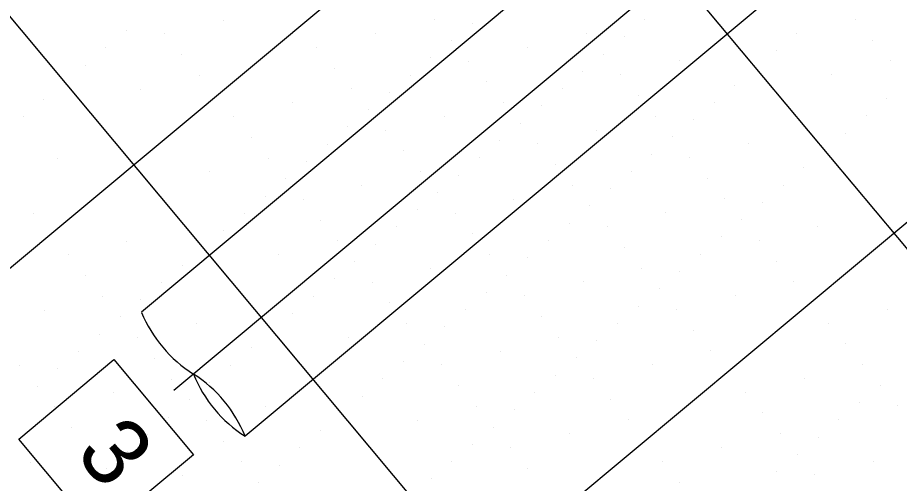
# Model space of a CAD drawing. Extents: x 2042995 to 2043795, y 305365 to 306249.
# Drawn here: x 2043326.36 to 2043359.03, y 305670.62 to 305687.9 of the extents above; entities that cross this region are included whole.
import ezdxf

# ---------------------------------------------------------------- set-up
doc = ezdxf.new("R2010")
doc.units = 0
for name, color, linetype in [('BR_CENTER LINES', 7, 'Continuous'), ('BR_CONCRETE', 7, 'Continuous'), ('BR_GRID DOTS', 7, 'Continuous'), ('BR_GRID LINES', 7, 'Continuous'), ('BR_PRESTRESSED BEAM', 7, 'Continuous'), ('BR_TEXT', 7, 'Continuous')]:
    doc.layers.add(name, color=color, linetype=linetype)

msp = doc.modelspace()

# ---------------------------------------------------------------- linework, layer by layer
at = {"layer": 'BR_CENTER LINES'}
msp.add_line((2043427.985, 305754.114), (2043332.14, 305674.065), dxfattribs=at)
at = {"layer": 'BR_CONCRETE'}
for p, q in [((2043364.661, 305705.135), (2043330.942, 305676.973)), ((2043368.507, 305700.53), (2043334.788, 305672.368))]:
    msp.add_line(p, q, dxfattribs=at)
for centre, radius, start, end in [((2043335.504, 305678.848), 4.93, 202.4421, 237.7631), ((2043337.454, 305676.523), 4.937, 201.9473, 237.3223), ((2043330.209, 305670.522), 4.937, 21.9473, 57.3223)]:
    msp.add_arc(centre, radius, start, end, dxfattribs=at)
for points in [[(2043139.109, 306017.548), (2043148.199, 306007.16), (2043160.233, 305993.368), (2043172.245, 305979.557), (2043184.234, 305965.727), (2043196.201, 305951.879), (2043208.145, 305938.012), (2043220.067, 305924.126), (2043231.966, 305910.221), (2043243.843, 305896.297), (2043255.698, 305882.355), (2043267.529, 305868.394), (2043279.339, 305854.414), (2043291.126, 305840.415), (2043302.89, 305826.398), (2043314.632, 305812.361), (2043326.352, 305798.306), (2043338.049, 305784.233), (2043349.724, 305770.14), (2043361.376, 305756.029), (2043373.005, 305741.899), (2043384.613, 305727.75), (2043396.197, 305713.582), (2043407.76, 305699.396), (2043419.299, 305685.191), (2043430.817, 305670.967), (2043442.311, 305656.724), (2043453.784, 305642.463), (2043465.234, 305628.182), (2043476.661, 305613.883), (2043488.066, 305599.566), (2043499.448, 305585.229), (2043510.808, 305570.874), (2043522.146, 305556.5), (2043533.461, 305542.107), (2043544.753, 305527.695), (2043547.219, 305524.543)], [(2043273.14, 305860.139), (2043278.86, 305853.362), (2043290.647, 305839.364), (2043302.411, 305825.346), (2043314.153, 305811.31), (2043325.873, 305797.255), (2043337.57, 305783.181), (2043349.245, 305769.089), (2043360.897, 305754.977), (2043372.526, 305740.847), (2043384.134, 305726.698), (2043395.718, 305712.531), (2043407.281, 305698.344), (2043418.82, 305684.139), (2043425.623, 305675.744)]]:
    msp.add_spline(points, degree=3, dxfattribs=at)
at = {"layer": 'BR_GRID DOTS'}
for p, q in [((2043333.983, 305687.81), (2043333.983, 305687.81)), ((2043341.793, 305687.818), (2043341.793, 305687.818)), ((2043349.604, 305687.827), (2043349.604, 305687.827)), ((2043357.414, 305687.835), (2043357.414, 305687.835)), ((2043343.202, 305687.692), (2043343.202, 305687.692)), ((2043330.398, 305687.422), (2043330.398, 305687.422)), ((2043331.807, 305687.295), (2043331.807, 305687.295)), ((2043339.617, 305687.304), (2043339.617, 305687.304)), ((2043347.428, 305687.312), (2043347.428, 305687.312)), ((2043348.836, 305687.186), (2043348.836, 305687.186)), ((2043355.238, 305687.321), (2043355.238, 305687.321)), ((2043337.441, 305686.789), (2043337.441, 305686.789)), ((2043342.434, 305687.051), (2043342.434, 305687.051)), ((2043345.251, 305686.798), (2043345.251, 305686.798)), ((2043358.055, 305687.068), (2043358.055, 305687.068)), ((2043329.631, 305686.781), (2043329.631, 305686.781)), ((2043332.448, 305686.528), (2043332.448, 305686.528)), ((2043348.069, 305686.545), (2043348.069, 305686.545)), ((2043354.47, 305686.68), (2043354.47, 305686.68)), ((2043328.863, 305686.14), (2043328.863, 305686.14)), ((2043341.667, 305686.41), (2043341.667, 305686.41)), ((2043343.075, 305686.283), (2043343.075, 305686.283)), ((2043350.886, 305686.292), (2043350.886, 305686.292)), ((2043358.696, 305686.3), (2043358.696, 305686.3)), ((2043338.082, 305686.022), (2043338.082, 305686.022)), ((2043347.301, 305685.904), (2043347.301, 305685.904)), ((2043353.703, 305686.039), (2043353.703, 305686.039)), ((2043328.096, 305685.499), (2043328.096, 305685.499)), ((2043333.089, 305685.76), (2043333.089, 305685.76)), ((2043340.899, 305685.769), (2043340.899, 305685.769)), ((2043343.716, 305685.516), (2043343.716, 305685.516)), ((2043348.71, 305685.777), (2043348.71, 305685.777)), ((2043356.52, 305685.786), (2043356.52, 305685.786)), ((2043330.913, 305685.246), (2043330.913, 305685.246)), ((2043338.723, 305685.254), (2043338.723, 305685.254)), ((2043346.533, 305685.263), (2043346.533, 305685.263)), ((2043352.935, 305685.398), (2043352.935, 305685.398)), ((2043327.328, 305684.858), (2043327.328, 305684.858)), ((2043340.132, 305685.128), (2043340.132, 305685.128)), ((2043349.351, 305685.01), (2043349.351, 305685.01)), ((2043358.569, 305684.892), (2043358.569, 305684.892)), ((2043336.547, 305684.74), (2043336.547, 305684.74)), ((2043344.357, 305684.748), (2043344.357, 305684.748)), ((2043345.766, 305684.622), (2043345.766, 305684.622)), ((2043352.168, 305684.757), (2043352.168, 305684.757)), ((2043326.561, 305684.217), (2043326.561, 305684.217)), ((2043334.371, 305684.225), (2043334.371, 305684.225)), ((2043339.364, 305684.487), (2043339.364, 305684.487)), ((2043342.181, 305684.234), (2043342.181, 305684.234)), ((2043349.992, 305684.242), (2043349.992, 305684.242)), ((2043357.802, 305684.251), (2043357.802, 305684.251)), ((2043338.597, 305683.846), (2043338.597, 305683.846)), ((2043344.998, 305683.981), (2043344.998, 305683.981)), ((2043351.4, 305684.116), (2043351.4, 305684.116)), ((2043340.005, 305683.719), (2043340.005, 305683.719)), ((2043347.816, 305683.728), (2043347.816, 305683.728)), ((2043357.034, 305683.61), (2043357.034, 305683.61)), ((2043335.012, 305683.458), (2043335.012, 305683.458)), ((2043337.829, 305683.205), (2043337.829, 305683.205)), ((2043344.231, 305683.34), (2043344.231, 305683.34)), ((2043345.639, 305683.213), (2043345.639, 305683.213)), ((2043350.633, 305683.475), (2043350.633, 305683.475)), ((2043353.45, 305683.222), (2043353.45, 305683.222)), ((2043340.646, 305682.952), (2043340.646, 305682.952)), ((2043356.267, 305682.969), (2043356.267, 305682.969)), ((2043327.843, 305682.681), (2043327.843, 305682.681)), ((2043335.653, 305682.69), (2043335.653, 305682.69)), ((2043337.062, 305682.564), (2043337.062, 305682.564)), ((2043343.463, 305682.699), (2043343.463, 305682.699)), ((2043349.865, 305682.834), (2043349.865, 305682.834)), ((2043351.274, 305682.707), (2043351.274, 305682.707)), ((2043346.281, 305682.446), (2043346.281, 305682.446)), ((2043355.499, 305682.328), (2043355.499, 305682.328)), ((2043333.477, 305682.176), (2043333.477, 305682.176)), ((2043336.294, 305681.923), (2043336.294, 305681.923)), ((2043341.287, 305682.184), (2043341.287, 305682.184)), ((2043342.696, 305682.058), (2043342.696, 305682.058)), ((2043349.098, 305682.193), (2043349.098, 305682.193)), ((2043351.915, 305681.94), (2043351.915, 305681.94)), ((2043339.111, 305681.67), (2043339.111, 305681.67)), ((2043346.922, 305681.678), (2043346.922, 305681.678)), ((2043354.732, 305681.687), (2043354.732, 305681.687)), ((2043335.527, 305681.281), (2043335.527, 305681.281)), ((2043341.928, 305681.417), (2043341.928, 305681.417)), ((2043348.33, 305681.552), (2043348.33, 305681.552)), ((2043336.935, 305681.155), (2043336.935, 305681.155)), ((2043344.745, 305681.164), (2043344.745, 305681.164)), ((2043347.563, 305680.911), (2043347.563, 305680.911)), ((2043352.556, 305681.172), (2043352.556, 305681.172)), ((2043353.964, 305681.046), (2043353.964, 305681.046)), ((2043326.949, 305680.632), (2043326.949, 305680.632)), ((2043334.759, 305680.64), (2043334.759, 305680.64)), ((2043341.161, 305680.776), (2043341.161, 305680.776)), ((2043342.569, 305680.649), (2043342.569, 305680.649)), ((2043350.38, 305680.658), (2043350.38, 305680.658)), ((2043337.576, 305680.387), (2043337.576, 305680.387)), ((2043346.795, 305680.27), (2043346.795, 305680.27)), ((2043353.197, 305680.405), (2043353.197, 305680.405)), ((2043333.992, 305679.999), (2043333.992, 305679.999)), ((2043340.393, 305680.134), (2043340.393, 305680.134)), ((2043348.204, 305680.143), (2043348.204, 305680.143)), ((2043356.014, 305680.152), (2043356.014, 305680.152)), ((2043330.407, 305679.611), (2043330.407, 305679.611)), ((2043338.217, 305679.62), (2043338.217, 305679.62)), ((2043343.21, 305679.882), (2043343.21, 305679.882)), ((2043346.028, 305679.629), (2043346.028, 305679.629)), ((2043352.429, 305679.764), (2043352.429, 305679.764)), ((2043353.838, 305679.637), (2043353.838, 305679.637)), ((2043333.224, 305679.358), (2043333.224, 305679.358)), ((2043339.626, 305679.493), (2043339.626, 305679.493)), ((2043348.845, 305679.376), (2043348.845, 305679.376)), ((2043328.231, 305679.097), (2043328.231, 305679.097)), ((2043336.041, 305679.105), (2043336.041, 305679.105)), ((2043343.851, 305679.114), (2043343.851, 305679.114)), ((2043345.26, 305678.987), (2043345.26, 305678.987)), ((2043351.662, 305679.123), (2043351.662, 305679.123)), ((2043332.457, 305678.717), (2043332.457, 305678.717)), ((2043338.858, 305678.852), (2043338.858, 305678.852)), ((2043354.479, 305678.87), (2043354.479, 305678.87)), ((2043328.872, 305678.329), (2043328.872, 305678.329)), ((2043341.675, 305678.599), (2043341.675, 305678.599)), ((2043344.492, 305678.346), (2043344.492, 305678.346)), ((2043349.486, 305678.608), (2043349.486, 305678.608)), ((2043350.894, 305678.482), (2043350.894, 305678.482)), ((2043331.689, 305678.076), (2043331.689, 305678.076)), ((2043338.091, 305678.211), (2043338.091, 305678.211)), ((2043339.499, 305678.085), (2043339.499, 305678.085)), ((2043347.31, 305678.093), (2043347.31, 305678.093)), ((2043355.12, 305678.102), (2043355.12, 305678.102)), ((2043343.725, 305677.705), (2043343.725, 305677.705)), ((2043350.127, 305677.84), (2043350.127, 305677.84)), ((2043329.513, 305677.562), (2043329.513, 305677.562)), ((2043330.922, 305677.435), (2043330.922, 305677.435)), ((2043337.323, 305677.57), (2043337.323, 305677.57)), ((2043340.14, 305677.317), (2043340.14, 305677.317)), ((2043345.134, 305677.579), (2043345.134, 305677.579)), ((2043352.944, 305677.588), (2043352.944, 305677.588)), ((2043327.337, 305677.047), (2043327.337, 305677.047)), ((2043342.957, 305677.064), (2043342.957, 305677.064)), ((2043349.359, 305677.199), (2043349.359, 305677.199)), ((2043350.768, 305677.073), (2043350.768, 305677.073)), ((2043358.578, 305677.082), (2043358.578, 305677.082)), ((2043330.154, 305676.794), (2043330.154, 305676.794)), ((2043336.556, 305676.929), (2043336.556, 305676.929)), ((2043345.775, 305676.811), (2043345.775, 305676.811)), ((2043332.971, 305676.541), (2043332.971, 305676.541)), ((2043340.781, 305676.55), (2043340.781, 305676.55)), ((2043342.19, 305676.423), (2043342.19, 305676.423)), ((2043348.592, 305676.558), (2043348.592, 305676.558)), ((2043356.402, 305676.567), (2043356.402, 305676.567)), ((2043329.387, 305676.153), (2043329.387, 305676.153)), ((2043330.795, 305676.027), (2043330.795, 305676.027)), ((2043335.788, 305676.288), (2043335.788, 305676.288)), ((2043338.605, 305676.035), (2043338.605, 305676.035)), ((2043346.416, 305676.044), (2043346.416, 305676.044)), ((2043351.409, 305676.305), (2043351.409, 305676.305)), ((2043341.422, 305675.782), (2043341.422, 305675.782)), ((2043347.824, 305675.917), (2043347.824, 305675.917)), ((2043357.043, 305675.799), (2043357.043, 305675.799)), ((2043328.619, 305675.512), (2043328.619, 305675.512)), ((2043335.021, 305675.647), (2043335.021, 305675.647)), ((2043344.239, 305675.529), (2043344.239, 305675.529)), ((2043352.05, 305675.538), (2043352.05, 305675.538)), ((2043331.436, 305675.259), (2043331.436, 305675.259)), ((2043340.655, 305675.141), (2043340.655, 305675.141)), ((2043347.057, 305675.276), (2043347.057, 305675.276)), ((2043349.874, 305675.023), (2043349.874, 305675.023)), ((2043357.684, 305675.032), (2043357.684, 305675.032)), ((2043326.443, 305674.998), (2043326.443, 305674.998)), ((2043327.851, 305674.871), (2043327.851, 305674.871)), ((2043334.253, 305675.006), (2043334.253, 305675.006)), ((2043342.063, 305675.015), (2043342.063, 305675.015)), ((2043332.077, 305674.492), (2043332.077, 305674.492)), ((2043339.887, 305674.5), (2043339.887, 305674.5)), ((2043346.289, 305674.635), (2043346.289, 305674.635)), ((2043347.698, 305674.509), (2043347.698, 305674.509)), ((2043355.508, 305674.517), (2043355.508, 305674.517)), ((2043327.084, 305674.23), (2043327.084, 305674.23)), ((2043333.486, 305674.365), (2043333.486, 305674.365)), ((2043342.704, 305674.247), (2043342.704, 305674.247)), ((2043358.325, 305674.264), (2043358.325, 305674.264)), ((2043329.901, 305673.977), (2043329.901, 305673.977)), ((2043332.718, 305673.724), (2043332.718, 305673.724)), ((2043339.12, 305673.859), (2043339.12, 305673.859)), ((2043345.522, 305673.994), (2043345.522, 305673.994)), ((2043348.339, 305673.741), (2043348.339, 305673.741)), ((2043353.332, 305674.003), (2043353.332, 305674.003)), ((2043327.725, 305673.463), (2043327.725, 305673.463)), ((2043335.535, 305673.471), (2043335.535, 305673.471)), ((2043343.345, 305673.48), (2043343.345, 305673.48)), ((2043357.557, 305673.623), (2043357.557, 305673.623)), ((2043358.966, 305673.497), (2043358.966, 305673.497)), ((2043331.951, 305673.083), (2043331.951, 305673.083)), ((2043338.352, 305673.218), (2043338.352, 305673.218)), ((2043344.754, 305673.353), (2043344.754, 305673.353)), ((2043353.973, 305673.235), (2043353.973, 305673.235)), ((2043333.359, 305672.957), (2043333.359, 305672.957)), ((2043341.169, 305672.965), (2043341.169, 305672.965)), ((2043348.98, 305672.974), (2043348.98, 305672.974)), ((2043356.79, 305672.982), (2043356.79, 305672.982)), ((2043328.366, 305672.695), (2043328.366, 305672.695)), ((2043331.183, 305672.442), (2043331.183, 305672.442)), ((2043337.585, 305672.577), (2043337.585, 305672.577)), ((2043343.987, 305672.712), (2043343.987, 305672.712)), ((2043346.804, 305672.459), (2043346.804, 305672.459)), ((2043354.614, 305672.468), (2043354.614, 305672.468)), ((2043334, 305672.189), (2043334, 305672.189)), ((2043356.022, 305672.341), (2043356.022, 305672.341)), ((2043329.007, 305671.928), (2043329.007, 305671.928)), ((2043330.416, 305671.801), (2043330.416, 305671.801)), ((2043336.817, 305671.936), (2043336.817, 305671.936)), ((2043343.219, 305672.071), (2043343.219, 305672.071)), ((2043344.628, 305671.945), (2043344.628, 305671.945)), ((2043352.438, 305671.953), (2043352.438, 305671.953)), ((2043342.451, 305671.43), (2043342.451, 305671.43)), ((2043350.262, 305671.439), (2043350.262, 305671.439)), ((2043355.255, 305671.7), (2043355.255, 305671.7)), ((2043358.072, 305671.447), (2043358.072, 305671.447)), ((2043326.831, 305671.413), (2043326.831, 305671.413)), ((2043329.648, 305671.16), (2043329.648, 305671.16)), ((2043334.641, 305671.422), (2043334.641, 305671.422)), ((2043336.05, 305671.295), (2043336.05, 305671.295)), ((2043345.269, 305671.177), (2043345.269, 305671.177)), ((2043332.465, 305670.907), (2043332.465, 305670.907)), ((2043341.684, 305670.789), (2043341.684, 305670.789)), ((2043354.487, 305671.059), (2043354.487, 305671.059)), ((2043355.896, 305670.933), (2043355.896, 305670.933)), ((2043335.282, 305670.654), (2043335.282, 305670.654)), ((2043350.903, 305670.671), (2043350.903, 305670.671))]:
    msp.add_line(p, q, dxfattribs=at)
at = {"layer": 'BR_GRID LINES'}
for p, q in [((2043179.344, 305894.804), (2043523.36, 305482.903)), ((2043163.993, 305881.983), (2043508.01, 305470.082)), ((2043438.113, 305772.172), (2043284.609, 305643.967)), ((2043450.933, 305756.822), (2043297.429, 305628.617))]:
    msp.add_line(p, q, dxfattribs=at)
at = {"layer": 'BR_PRESTRESSED BEAM'}
msp.add_spline([(2043269.336, 305856.962), (2043274.734, 305850.568), (2043286.521, 305836.569), (2043298.285, 305822.551), (2043310.027, 305808.515), (2043321.747, 305794.46), (2043333.444, 305780.386), (2043345.119, 305766.294), (2043356.771, 305752.183), (2043368.4, 305738.053), (2043380.007, 305723.904), (2043391.592, 305709.736), (2043403.154, 305695.55), (2043414.694, 305681.345), (2043421.811, 305672.561)], degree=3, dxfattribs=at)
at = {"layer": 'BR_TEXT'}
msp.add_lwpolyline([(2043329.928, 305675.214), (2043332.877, 305671.684), (2043329.346, 305668.735), (2043326.397, 305672.265)], close=True, dxfattribs=at)

# ---------------------------------------------------------------- texts
for s, height, p in [('SECTION ALONG L US 17A  US 21', 8.12508, (2043221.449, 305763.122)), ('3', 2.5, (2043328.445, 305671.717))]:
    msp.add_text(s, height=height, rotation=309.8684, dxfattribs=at).set_placement(p)

doc.saveas('drawing.dxf')
